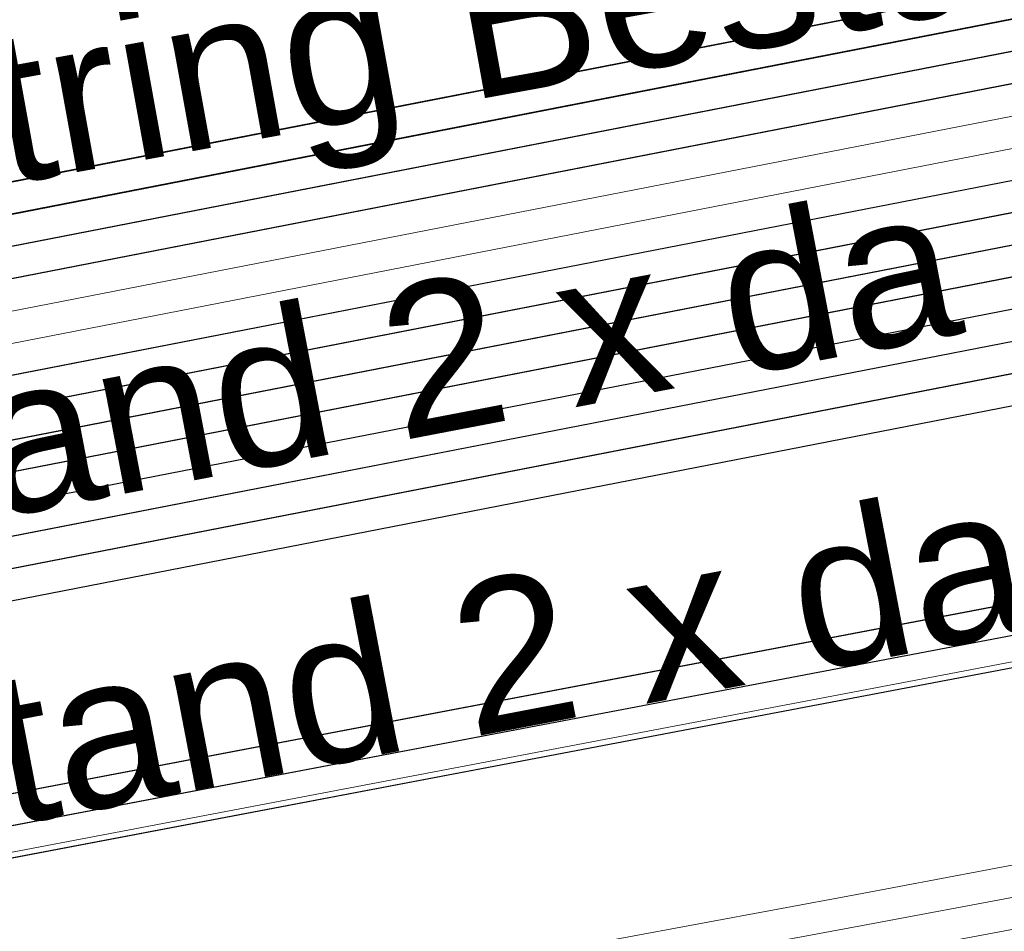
# Model space of a CAD drawing. Header units: metres. Extents: x -502 to 161, y -108 to 174.
# Tile 422 of 656: x -106.19 to -104.63, y -24.42 to -22.98. Entities that reach past the tile are written whole.
import ezdxf

# ---------------------------------------------------------------- set-up
doc = ezdxf.new("R2010")
doc.units = ezdxf.units.M
doc.header["$LTSCALE"] = 0.1
for name, color, linetype in [('BRI31-005.05-5p02-Koordinierung Lageplan 4. BA ZOB West 2022-06-15', 7, 'Continuous'), ('BRI31-005.06-5f07-Koordinierung Lageplan 4. BA ZOB Fernbusbahnh', 7, 'Continuous'), ('BRI32-005.02-5f05-Koordinierung Schemaplan 4 BA ZOB Teilbereich', 7, 'Continuous'), ('BRI32-005.03-5f06-Koordinierung Schemaplan 4 BA ZOB Teilbereich 2 Ost - Bahnhofsallee 2023-01-21', 7, 'Continuous')]:
    doc.layers.add(name, color=color, linetype=linetype)
doc.styles.add('Arial', font='arial.ttf')

msp = doc.modelspace()

# ---------------------------------------------------------------- linework, layer by layer
at = {"layer": 'BRI31-005.05-5p02-Koordinierung Lageplan 4. BA ZOB West 2022-06-15', "color": 190, "linetype": 'Continuous', "lineweight": 35, "true_color": 0x7f00ff, "transparency": 33554687, "flags": 128}
for points in [[(-55.7007, -13.3634), (-59.4327, -13.9934), (-61.4087, -14.3464), (-62.2647, -14.4984), (-62.6667, -14.5974), (-62.8907, -14.7334), (-63.5967, -15.2334), (-64.4177, -15.8004), (-64.8657, -15.8864), (-69.7037, -16.7484), (-75.4637, -17.6884), (-81.7337, -18.6534), (-88.9077, -20.0034), (-93.6827, -20.7334), (-98.9647, -21.6334), (-104.5957, -22.9234), (-121.8907, -26.2934), (-126.8117, -27.2034), (-150.4477, -31.7134), (-157.1307, -33.0134), (-162.7687, -32.1234), (-174.7807, -30.4434), (-178.1477, -29.6134), (-179.1357, -29.4334)], [(-93.6747, -20.7824), (-98.9547, -21.6824), (-104.5847, -22.9724), (-121.8807, -26.3424), (-126.8027, -27.2524), (-150.4387, -31.7624), (-150.7407, -31.8214), (-157.1297, -33.0644), (-162.7757, -32.1724), (-174.7877, -30.4934), (-178.1567, -29.6624), (-179.1357, -29.4844)]]:
    msp.add_lwpolyline(points, dxfattribs=at)
at = {"layer": 'BRI31-005.05-5p02-Koordinierung Lageplan 4. BA ZOB West 2022-06-15', "color": 250, "linetype": 'Continuous', "lineweight": 25, "true_color": 0x333333, "transparency": 33554687, "flags": 128}
for points in [[(-179.1357, -29.7394), (-178.2047, -29.9074), (-176.5237, -30.3244), (-174.8367, -30.8434), (-162.8247, -32.5154), (-157.1227, -33.4214), (-150.6707, -32.1644), (-150.3757, -32.1054), (-126.7397, -27.5954), (-121.8107, -26.6854), (-104.5117, -23.3154), (-93.6067, -21.1744), (-88.8337, -20.4444), (-81.6527, -19.0944), (-75.3827, -18.1294), (-69.6317, -17.1894), (-64.2647, -16.2324), (-63.2977, -15.6984), (-62.6077, -15.0894), (-62.1947, -14.8414), (-59.6597, -14.3864), (-59.3767, -14.3364), (-55.6447, -13.7064)], [(-55.6367, -13.7554), (-59.3687, -14.3854), (-59.6507, -14.4354), (-62.1767, -14.8894), (-62.5777, -15.1304), (-63.2687, -15.7394), (-64.2477, -16.2804), (-69.6237, -17.2384), (-75.3737, -18.1784), (-81.6437, -19.1434), (-88.8257, -20.4934), (-93.5977, -21.2234), (-104.5017, -23.3644), (-121.8007, -26.7344), (-126.7307, -27.6444), (-150.3667, -32.1544), (-150.6607, -32.2134), (-157.1217, -33.4724), (-162.8317, -32.5644), (-174.8437, -30.8934), (-176.5357, -30.3734), (-178.2147, -29.9564), (-179.1357, -29.7904)], [(-55.6287, -13.8044), (-59.3607, -14.4344), (-59.6427, -14.4844), (-62.1587, -14.9374), (-62.5477, -15.1714), (-63.2397, -15.7804), (-64.2307, -16.3284), (-69.6157, -17.2874), (-75.3647, -18.2274), (-81.6347, -19.1924), (-88.8177, -20.5424), (-93.5887, -21.2724), (-104.4917, -23.4134), (-121.7907, -26.7834), (-126.7217, -27.6934), (-150.3577, -32.2034), (-150.6507, -32.2624), (-157.1207, -33.5234), (-162.8387, -32.6134), (-174.8507, -30.9434), (-176.5477, -30.4224), (-178.2247, -30.0054), (-179.1357, -29.8414)], [(-55.6207, -13.8534), (-59.3527, -14.4834), (-59.6277, -14.5324), (-62.1407, -14.9854), (-62.5177, -15.2124), (-63.2107, -15.8214), (-64.2137, -16.3764), (-69.6077, -17.3364), (-75.3557, -18.2764), (-81.6257, -19.2414), (-88.8097, -20.5914), (-93.5797, -21.3214), (-104.4817, -23.4624), (-121.7807, -26.8324), (-126.7127, -27.7424), (-150.3487, -32.2524), (-150.6407, -32.3114), (-157.1197, -33.5744), (-162.8457, -32.6624), (-174.8577, -30.9934), (-176.5597, -30.4714), (-178.2347, -30.0544), (-179.1357, -29.8924)], [(-55.6127, -13.9024), (-59.3447, -14.5324), (-59.6247, -14.5824), (-62.1227, -15.0334), (-62.4877, -15.2534), (-63.1817, -15.8624), (-64.1967, -16.4244), (-69.5997, -17.3854), (-75.3467, -18.3254), (-81.6167, -19.2904), (-88.8017, -20.6404), (-93.5707, -21.3704), (-104.4717, -23.5114), (-121.7707, -26.8814), (-126.7037, -27.7914), (-150.3397, -32.3014), (-150.6307, -32.3604), (-157.1187, -33.6254), (-162.8527, -32.7114), (-174.8647, -31.0434), (-176.5717, -30.5204), (-178.2447, -30.1034), (-179.1357, -29.9434)], [(-55.6047, -13.9514), (-59.3367, -14.5814), (-62.1047, -15.0814), (-62.4577, -15.2944), (-63.1527, -15.9034), (-64.1797, -16.4724), (-69.5917, -17.4344), (-75.3377, -18.3744), (-81.6077, -19.3394), (-88.7937, -20.6894), (-93.5617, -21.4194), (-104.4617, -23.5604), (-121.7607, -26.9304), (-126.6947, -27.8404), (-150.3307, -32.3504), (-150.6207, -32.4094), (-157.1177, -33.6764), (-162.8597, -32.7604), (-174.8717, -31.0934), (-176.5837, -30.5694), (-178.2547, -30.1524), (-179.1357, -29.9944)], [(-56.5667, -14.3244), (-56.9487, -14.6244), (-57.8377, -15.3484), (-58.3257, -15.4954), (-59.9937, -15.7044), (-61.6697, -15.9144), (-63.7887, -16.4534), (-69.5837, -17.4834), (-75.3287, -18.4234), (-81.5687, -19.5644), (-84.6457, -20.1594), (-93.6297, -21.6994), (-104.3877, -23.8594), (-121.7187, -27.1554), (-122.6217, -27.3224), (-126.1537, -27.9814), (-137.6357, -30.1594), (-150.2927, -32.5534), (-151.8867, -32.8594), (-157.0417, -33.8394), (-163.2567, -32.9244), (-174.3647, -31.3244), (-178.3997, -30.6854)], [(-56.5467, -14.3734), (-56.9177, -14.6634), (-57.8137, -15.3934), (-58.3107, -15.5434), (-58.9957, -15.6304), (-59.9877, -15.7544), (-61.6607, -15.9634), (-63.7777, -16.5024), (-69.5757, -17.5324), (-75.3197, -18.4724), (-81.5597, -19.6134), (-84.6367, -20.2084), (-93.6207, -21.7484), (-104.3777, -23.9084), (-121.7097, -27.2044), (-122.6127, -27.3714), (-126.1447, -28.0304), (-137.6267, -30.2084), (-150.2837, -32.6024), (-151.8777, -32.9084), (-157.0407, -33.8904), (-163.2637, -32.9734), (-174.3717, -31.3734), (-178.4067, -30.7344)], [(-56.5277, -14.4214), (-56.8867, -14.7024), (-57.7897, -15.4384), (-58.2967, -15.5914), (-58.9897, -15.6804), (-59.9817, -15.8044), (-61.6517, -16.0124), (-63.7667, -16.5514), (-69.5677, -17.5814), (-75.3107, -18.5214), (-81.5507, -19.6624), (-84.6277, -20.2574), (-93.6117, -21.7974), (-104.3677, -23.9574), (-121.7007, -27.2534), (-122.6037, -27.4204), (-126.1357, -28.0794), (-137.6177, -30.2574), (-150.2747, -32.6514), (-151.8687, -32.9574), (-154.1107, -33.3844)], [(-62.5057, -14.9114), (-62.7017, -15.0274), (-63.4007, -15.5204), (-64.2987, -16.1364), (-69.6477, -17.0914), (-75.4007, -18.0314), (-81.6707, -18.9964), (-88.8497, -20.3464), (-93.6247, -21.0764), (-104.5317, -23.2174), (-121.8307, -26.5874), (-126.7577, -27.4974), (-150.3937, -32.0074), (-150.6907, -32.0664), (-157.1247, -33.3194), (-162.8107, -32.4174), (-174.8227, -30.7434), (-176.4997, -30.2264), (-178.1847, -29.8094), (-179.1357, -29.6374)], [(-62.4797, -14.9544), (-62.6747, -15.0694), (-63.3727, -15.5614), (-64.2817, -16.1844), (-69.6397, -17.1404), (-75.3917, -18.0804), (-81.6617, -19.0454), (-88.8417, -20.3954), (-93.6157, -21.1254), (-104.5217, -23.2664), (-121.8207, -26.6364), (-126.7487, -27.5464), (-150.3847, -32.0564), (-150.6807, -32.1154), (-157.1237, -33.3704), (-162.8177, -32.4664), (-174.8297, -30.7934), (-176.5117, -30.2754), (-178.1947, -29.8584), (-179.1357, -29.6884)], [(-93.6667, -20.8314), (-98.9447, -21.7314), (-104.5737, -23.0214), (-121.8707, -26.3914), (-126.7937, -27.3014), (-150.4297, -31.8114), (-150.7307, -31.8704), (-157.1287, -33.1154), (-162.7827, -32.2214), (-174.7947, -30.5434), (-178.1657, -29.7114), (-179.1357, -29.5354)], [(-93.6587, -20.8804), (-98.9347, -21.7804), (-104.5627, -23.0704), (-121.8607, -26.4404), (-126.7847, -27.3504), (-150.4207, -31.8604), (-150.7207, -31.9194), (-157.1277, -33.1664), (-162.7897, -32.2704), (-174.8017, -30.5934), (-178.1747, -29.7604), (-179.1357, -29.5864)]]:
    msp.add_lwpolyline(points, dxfattribs=at)
at = {"layer": 'BRI31-005.05-5p02-Koordinierung Lageplan 4. BA ZOB West 2022-06-15', "color": 7, "linetype": 'Continuous', "lineweight": 13, "transparency": 33554687, "flags": 128}
for points in [[(-61.4667, -16.5364), (-61.8967, -16.5874), (-64.8047, -17.0724), (-67.0677, -17.3534), (-81.2107, -19.8354), (-82.4137, -20.0454), (-83.9977, -20.3754), (-88.8717, -21.3944), (-93.5607, -22.0544), (-96.7847, -22.7254), (-98.7487, -23.1054), (-104.2927, -24.2564), (-104.8637, -24.3634), (-122.5617, -27.6464), (-126.0927, -28.3114), (-137.5747, -30.4814), (-151.2867, -33.0514), (-152.1117, -33.2054), (-156.9627, -34.1054), (-163.4867, -33.2114), (-174.4007, -31.5814), (-178.4277, -30.8814)], [(-61.4607, -16.5864), (-61.8897, -16.6374), (-64.7977, -17.1214), (-67.0607, -17.4024), (-81.2017, -19.8844), (-82.4047, -20.0944), (-83.9877, -20.4244), (-88.8627, -21.4434), (-93.5517, -22.1034), (-96.7747, -22.7744), (-98.7387, -23.1544), (-104.2827, -24.3054), (-104.8547, -24.4124), (-122.5527, -27.6954), (-126.0837, -28.3604), (-137.5657, -30.5304), (-151.2777, -33.1004), (-152.1027, -33.2544), (-156.9617, -34.1564), (-163.4937, -33.2604), (-174.4077, -31.6304), (-178.4347, -30.9304)], [(-178.4417, -30.9794), (-174.4147, -31.6794), (-163.5007, -33.3094), (-156.9607, -34.2074), (-152.0937, -33.3034), (-151.2687, -33.1494), (-137.5567, -30.5794), (-126.0747, -28.4094), (-122.5437, -27.7444), (-104.8457, -24.4614), (-104.2727, -24.3544), (-98.7287, -23.2034), (-96.7647, -22.8234), (-93.5427, -22.1524), (-88.8537, -21.4924), (-83.9777, -20.4734), (-82.3957, -20.1434), (-81.1927, -19.9334), (-67.0537, -17.4514), (-64.7907, -17.1704), (-61.8827, -16.6874), (-61.4547, -16.6364)]]:
    msp.add_lwpolyline(points, dxfattribs=at)
at = {"layer": 'BRI31-005.05-5p02-Koordinierung Lageplan 4. BA ZOB West 2022-06-15', "color": 116, "linetype": 'Continuous', "lineweight": 13, "true_color": 0x007f3f, "transparency": 33554687, "flags": 128}
for points in [[(-150.4307, -31.8114), (-126.7937, -27.3014), (-121.8697, -26.3914), (-104.5727, -23.0214), (-98.8977, -21.7234), (-93.6667, -20.8304)], [(-150.4217, -31.8604), (-126.7847, -27.3504), (-121.8597, -26.4404), (-104.5617, -23.0704), (-98.9347, -21.7804), (-93.6587, -20.8794)], [(-93.6347, -21.0284), (-98.8577, -21.9194), (-104.5307, -23.2174), (-121.8317, -26.5874), (-126.7577, -27.4974), (-150.3927, -32.0074)], [(-93.6267, -21.0774), (-98.8947, -21.9764), (-104.5197, -23.2664), (-121.8217, -26.6364), (-126.7487, -27.5464), (-150.3837, -32.0564)]]:
    msp.add_lwpolyline(points, dxfattribs=at)
at = {"layer": 'BRI31-005.05-5p02-Koordinierung Lageplan 4. BA ZOB West 2022-06-15', "color": 251, "linetype": 'Continuous', "lineweight": 13, "true_color": 0x5b5b5b, "transparency": 33554687, "flags": 128}
for points in [[(-93.6507, -20.9294), (-98.8777, -21.8214), (-104.5517, -23.1194), (-121.8507, -26.4894), (-126.7757, -27.3994), (-150.4117, -31.9094), (-150.7107, -31.9684), (-157.1267, -33.2174), (-162.7967, -32.3194), (-174.8087, -30.6434), (-176.5547, -29.7624), (-176.4667, -28.8414), (-176.3907, -28.5144)], [(-93.6427, -20.9784), (-98.9147, -21.8784), (-104.5407, -23.1684), (-121.8407, -26.5384), (-126.7667, -27.4484), (-150.4027, -31.9584), (-150.7007, -32.0174), (-157.1257, -33.2684), (-162.8037, -32.3684), (-174.8157, -30.6934), (-176.6607, -29.8214), (-176.5657, -28.8254), (-176.4877, -28.4914)]]:
    msp.add_lwpolyline(points, dxfattribs=at)
at = {"layer": 'BRI31-005.05-5p02-Koordinierung Lageplan 4. BA ZOB West 2022-06-15', "color": 35, "linetype": 'Continuous', "lineweight": 13, "true_color": 0x99724c, "transparency": 33554687, "flags": 128}
msp.add_lwpolyline([(-93.6127, -21.7884), (-104.3697, -23.9484), (-121.7017, -27.2444), (-122.6047, -27.4114), (-126.1367, -28.0704), (-137.6187, -30.2484), (-150.2757, -32.6424), (-151.8707, -32.9484), (-154.1167, -33.3754), (-154.2567, -33.5434), (-154.3317, -33.7634), (-154.1997, -34.4534), (-153.5657, -37.8804), (-153.2087, -40.8104), (-153.0367, -41.2454), (-151.5157, -44.7774), (-150.4287, -47.2014), (-149.9687, -47.5874), (-147.5347, -48.6044)], dxfattribs=at)
at = {"layer": 'BRI31-005.06-5f07-Koordinierung Lageplan 4. BA ZOB Fernbusbahnh', "color": 190, "linetype": 'Continuous', "lineweight": 30, "true_color": 0x7f00ff, "transparency": 33554687, "flags": 128}
for points in [[(-55.7007, -13.3634), (-59.4327, -13.9934), (-61.4087, -14.3464), (-62.2647, -14.4984), (-62.6667, -14.5974), (-62.8907, -14.7334), (-63.5967, -15.2334), (-64.4177, -15.8004), (-64.8657, -15.8864), (-69.7037, -16.7484), (-75.4637, -17.6884), (-81.7337, -18.6534), (-88.9077, -20.0034), (-93.6827, -20.7334), (-98.9647, -21.6334), (-104.5957, -22.9234), (-121.8907, -26.2934), (-126.8117, -27.2034), (-150.4477, -31.7134), (-157.1307, -33.0134), (-162.7687, -32.1234), (-174.7807, -30.4434), (-178.1477, -29.6134), (-179.1357, -29.4334)], [(-93.6747, -20.7824), (-98.9547, -21.6824), (-104.5847, -22.9724), (-121.8807, -26.3424), (-126.8027, -27.2524), (-150.4387, -31.7624), (-150.7407, -31.8214), (-157.1297, -33.0644), (-162.7757, -32.1724), (-174.7877, -30.4934), (-178.1567, -29.6624), (-179.1357, -29.4844)]]:
    msp.add_lwpolyline(points, dxfattribs=at)
at = {"layer": 'BRI31-005.06-5f07-Koordinierung Lageplan 4. BA ZOB Fernbusbahnh', "color": 250, "linetype": 'Continuous', "lineweight": 20, "true_color": 0x333333, "transparency": 33554687, "flags": 128}
for points in [[(-179.1357, -29.7394), (-178.2047, -29.9074), (-176.5237, -30.3244), (-174.8367, -30.8434), (-162.8247, -32.5154), (-157.1227, -33.4214), (-150.6707, -32.1644), (-150.3757, -32.1054), (-126.7397, -27.5954), (-121.8107, -26.6854), (-104.5117, -23.3154), (-93.6067, -21.1744), (-88.8337, -20.4444), (-81.6527, -19.0944), (-75.3827, -18.1294), (-69.6317, -17.1894), (-64.2647, -16.2324), (-63.2977, -15.6984), (-62.6077, -15.0894), (-62.1947, -14.8414), (-59.6597, -14.3864), (-59.3767, -14.3364), (-55.6447, -13.7064)], [(-55.6367, -13.7554), (-59.3687, -14.3854), (-59.6507, -14.4354), (-62.1767, -14.8894), (-62.5777, -15.1304), (-63.2687, -15.7394), (-64.2477, -16.2804), (-69.6237, -17.2384), (-75.3737, -18.1784), (-81.6437, -19.1434), (-88.8257, -20.4934), (-93.5977, -21.2234), (-104.5017, -23.3644), (-121.8007, -26.7344), (-126.7307, -27.6444), (-150.3667, -32.1544), (-150.6607, -32.2134), (-157.1217, -33.4724), (-162.8317, -32.5644), (-174.8437, -30.8934), (-176.5357, -30.3734), (-178.2147, -29.9564), (-179.1357, -29.7904)], [(-55.6287, -13.8044), (-59.3607, -14.4344), (-59.6427, -14.4844), (-62.1587, -14.9374), (-62.5477, -15.1714), (-63.2397, -15.7804), (-64.2307, -16.3284), (-69.6157, -17.2874), (-75.3647, -18.2274), (-81.6347, -19.1924), (-88.8177, -20.5424), (-93.5887, -21.2724), (-104.4917, -23.4134), (-121.7907, -26.7834), (-126.7217, -27.6934), (-150.3577, -32.2034), (-150.6507, -32.2624), (-157.1207, -33.5234), (-162.8387, -32.6134), (-174.8507, -30.9434), (-176.5477, -30.4224), (-178.2247, -30.0054), (-179.1357, -29.8414)], [(-55.6207, -13.8534), (-59.3527, -14.4834), (-59.6277, -14.5324), (-62.1407, -14.9854), (-62.5177, -15.2124), (-63.2107, -15.8214), (-64.2137, -16.3764), (-69.6077, -17.3364), (-75.3557, -18.2764), (-81.6257, -19.2414), (-88.8097, -20.5914), (-93.5797, -21.3214), (-104.4817, -23.4624), (-121.7807, -26.8324), (-126.7127, -27.7424), (-150.3487, -32.2524), (-150.6407, -32.3114), (-157.1197, -33.5744), (-162.8457, -32.6624), (-174.8577, -30.9934), (-176.5597, -30.4714), (-178.2347, -30.0544), (-179.1357, -29.8924)], [(-55.6127, -13.9024), (-59.3447, -14.5324), (-59.6247, -14.5824), (-62.1227, -15.0334), (-62.4877, -15.2534), (-63.1817, -15.8624), (-64.1967, -16.4244), (-69.5997, -17.3854), (-75.3467, -18.3254), (-81.6167, -19.2904), (-88.8017, -20.6404), (-93.5707, -21.3704), (-104.4717, -23.5114), (-121.7707, -26.8814), (-126.7037, -27.7914), (-150.3397, -32.3014), (-150.6307, -32.3604), (-157.1187, -33.6254), (-162.8527, -32.7114), (-174.8647, -31.0434), (-176.5717, -30.5204), (-178.2447, -30.1034), (-179.1357, -29.9434)], [(-55.6047, -13.9514), (-59.3367, -14.5814), (-62.1047, -15.0814), (-62.4577, -15.2944), (-63.1527, -15.9034), (-64.1797, -16.4724), (-69.5917, -17.4344), (-75.3377, -18.3744), (-81.6077, -19.3394), (-88.7937, -20.6894), (-93.5617, -21.4194), (-104.4617, -23.5604), (-121.7607, -26.9304), (-126.6947, -27.8404), (-150.3307, -32.3504), (-150.6207, -32.4094), (-157.1177, -33.6764), (-162.8597, -32.7604), (-174.8717, -31.0934), (-176.5837, -30.5694), (-178.2547, -30.1524), (-179.1357, -29.9944)], [(-56.5667, -14.3244), (-56.9487, -14.6244), (-57.8377, -15.3484), (-58.3257, -15.4954), (-59.9937, -15.7044), (-61.6697, -15.9144), (-63.7887, -16.4534), (-69.5837, -17.4834), (-75.3287, -18.4234), (-81.5687, -19.5644), (-84.6457, -20.1594), (-93.6297, -21.6994), (-104.3877, -23.8594), (-121.7187, -27.1554), (-122.6217, -27.3224), (-126.1537, -27.9814), (-137.6357, -30.1594), (-150.2927, -32.5534), (-151.8867, -32.8594), (-157.0417, -33.8394), (-163.2567, -32.9244), (-174.3647, -31.3244), (-178.3997, -30.6854)], [(-56.5467, -14.3734), (-56.9177, -14.6634), (-57.8137, -15.3934), (-58.3107, -15.5434), (-58.9957, -15.6304), (-59.9877, -15.7544), (-61.6607, -15.9634), (-63.7777, -16.5024), (-69.5757, -17.5324), (-75.3197, -18.4724), (-81.5597, -19.6134), (-84.6367, -20.2084), (-93.6207, -21.7484), (-104.3777, -23.9084), (-121.7097, -27.2044), (-122.6127, -27.3714), (-126.1447, -28.0304), (-137.6267, -30.2084), (-150.2837, -32.6024), (-151.8777, -32.9084), (-157.0407, -33.8904), (-163.2637, -32.9734), (-174.3717, -31.3734), (-178.4067, -30.7344)], [(-62.5057, -14.9114), (-62.7017, -15.0274), (-63.4007, -15.5204), (-64.2987, -16.1364), (-69.6477, -17.0914), (-75.4007, -18.0314), (-81.6707, -18.9964), (-88.8497, -20.3464), (-93.6247, -21.0764), (-104.5317, -23.2174), (-121.8307, -26.5874), (-126.7577, -27.4974), (-150.3937, -32.0074), (-150.6907, -32.0664), (-157.1247, -33.3194), (-162.8107, -32.4174), (-174.8227, -30.7434), (-176.4997, -30.2264), (-178.1847, -29.8094), (-179.1357, -29.6374)], [(-62.4797, -14.9544), (-62.6747, -15.0694), (-63.3727, -15.5614), (-64.2817, -16.1844), (-69.6397, -17.1404), (-75.3917, -18.0804), (-81.6617, -19.0454), (-88.8417, -20.3954), (-93.6157, -21.1254), (-104.5217, -23.2664), (-121.8207, -26.6364), (-126.7487, -27.5464), (-150.3847, -32.0564), (-150.6807, -32.1154), (-157.1237, -33.3704), (-162.8177, -32.4664), (-174.8297, -30.7934), (-176.5117, -30.2754), (-178.1947, -29.8584), (-179.1357, -29.6884)], [(-93.6667, -20.8314), (-98.9447, -21.7314), (-104.5737, -23.0214), (-121.8707, -26.3914), (-126.7937, -27.3014), (-150.4297, -31.8114), (-150.7307, -31.8704), (-157.1287, -33.1154), (-162.7827, -32.2214), (-174.7947, -30.5434), (-178.1657, -29.7114), (-179.1357, -29.5354)], [(-93.6587, -20.8804), (-98.9347, -21.7804), (-104.5627, -23.0704), (-121.8607, -26.4404), (-126.7847, -27.3504), (-150.4207, -31.8604), (-150.7207, -31.9194), (-157.1277, -33.1664), (-162.7897, -32.2704), (-174.8017, -30.5934), (-178.1747, -29.7604), (-179.1357, -29.5864)]]:
    msp.add_lwpolyline(points, dxfattribs=at)
at = {"layer": 'BRI31-005.06-5f07-Koordinierung Lageplan 4. BA ZOB Fernbusbahnh', "color": 7, "linetype": 'Continuous', "lineweight": 9, "transparency": 33554687, "flags": 128}
for points in [[(-61.4667, -16.5364), (-61.8967, -16.5874), (-64.8047, -17.0724), (-67.0677, -17.3534), (-81.2107, -19.8354), (-82.4137, -20.0454), (-83.9977, -20.3754), (-88.8717, -21.3944), (-93.5607, -22.0544), (-96.7847, -22.7254), (-98.7487, -23.1054), (-104.2927, -24.2564), (-104.8637, -24.3634), (-122.5617, -27.6464), (-126.0927, -28.3114), (-137.5747, -30.4814), (-151.2867, -33.0514), (-152.1117, -33.2054), (-156.9627, -34.1054), (-163.4867, -33.2114), (-174.4007, -31.5814), (-178.4277, -30.8814)], [(-61.4607, -16.5864), (-61.8897, -16.6374), (-64.7977, -17.1214), (-67.0607, -17.4024), (-81.2017, -19.8844), (-82.4047, -20.0944), (-83.9877, -20.4244), (-88.8627, -21.4434), (-93.5517, -22.1034), (-96.7747, -22.7744), (-98.7387, -23.1544), (-104.2827, -24.3054), (-104.8547, -24.4124), (-122.5527, -27.6954), (-126.0837, -28.3604), (-137.5657, -30.5304), (-151.2777, -33.1004), (-152.1027, -33.2544), (-156.9617, -34.1564), (-163.4937, -33.2604), (-174.4077, -31.6304), (-178.4347, -30.9304)], [(-178.4417, -30.9794), (-174.4147, -31.6794), (-163.5007, -33.3094), (-156.9607, -34.2074), (-152.0937, -33.3034), (-151.2687, -33.1494), (-137.5567, -30.5794), (-126.0747, -28.4094), (-122.5437, -27.7444), (-104.8457, -24.4614), (-104.2727, -24.3544), (-98.7287, -23.2034), (-96.7647, -22.8234), (-93.5427, -22.1524), (-88.8537, -21.4924), (-83.9777, -20.4734), (-82.3957, -20.1434), (-81.1927, -19.9334), (-67.0537, -17.4514), (-64.7907, -17.1704), (-61.8827, -16.6874), (-61.4547, -16.6364)]]:
    msp.add_lwpolyline(points, dxfattribs=at)
at = {"layer": 'BRI32-005.02-5f05-Koordinierung Schemaplan 4 BA ZOB Teilbereich', "color": 190, "linetype": 'Continuous', "lineweight": 35, "true_color": 0x7f00ff, "transparency": 33554687, "flags": 128}
for points in [[(-55.7007, -13.3634), (-59.4327, -13.9934), (-61.4087, -14.3464), (-62.2647, -14.4984), (-62.6667, -14.5974), (-62.8907, -14.7334), (-63.5967, -15.2334), (-64.4177, -15.8004), (-64.8657, -15.8864), (-69.7037, -16.7484), (-75.4637, -17.6884), (-81.7337, -18.6534), (-88.9077, -20.0034), (-93.6827, -20.7334), (-98.9647, -21.6334), (-104.5957, -22.9234), (-121.8907, -26.2934), (-126.8117, -27.2034), (-150.4477, -31.7134), (-157.1307, -33.0134), (-162.7687, -32.1234), (-174.7807, -30.4434), (-178.1477, -29.6134), (-179.1357, -29.4334)], [(-93.6747, -20.7824), (-98.9547, -21.6824), (-104.5847, -22.9724), (-121.8807, -26.3424), (-126.8027, -27.2524), (-150.4387, -31.7624), (-150.7407, -31.8214), (-157.1297, -33.0644), (-162.7757, -32.1724), (-174.7877, -30.4934), (-178.1567, -29.6624), (-179.1357, -29.4844)]]:
    msp.add_lwpolyline(points, dxfattribs=at)
at = {"layer": 'BRI32-005.02-5f05-Koordinierung Schemaplan 4 BA ZOB Teilbereich', "color": 250, "linetype": 'Continuous', "lineweight": 25, "true_color": 0x333333, "transparency": 33554687, "flags": 128}
for points in [[(-179.1357, -29.7394), (-178.2047, -29.9074), (-176.5237, -30.3244), (-174.8367, -30.8434), (-162.8247, -32.5154), (-157.1227, -33.4214), (-150.6707, -32.1644), (-150.3757, -32.1054), (-126.7397, -27.5954), (-121.8107, -26.6854), (-104.5117, -23.3154), (-93.6067, -21.1744), (-88.8337, -20.4444), (-81.6527, -19.0944), (-75.3827, -18.1294), (-69.6317, -17.1894), (-64.2647, -16.2324), (-63.2977, -15.6984), (-62.6077, -15.0894), (-62.1947, -14.8414), (-59.6597, -14.3864), (-59.3767, -14.3364), (-55.6447, -13.7064)], [(-55.6367, -13.7554), (-59.3687, -14.3854), (-59.6507, -14.4354), (-62.1767, -14.8894), (-62.5777, -15.1304), (-63.2687, -15.7394), (-64.2477, -16.2804), (-69.6237, -17.2384), (-75.3737, -18.1784), (-81.6437, -19.1434), (-88.8257, -20.4934), (-93.5977, -21.2234), (-104.5017, -23.3644), (-121.8007, -26.7344), (-126.7307, -27.6444), (-150.3667, -32.1544), (-150.6607, -32.2134), (-157.1217, -33.4724), (-162.8317, -32.5644), (-174.8437, -30.8934), (-176.5357, -30.3734), (-178.2147, -29.9564), (-179.1357, -29.7904)], [(-55.6287, -13.8044), (-59.3607, -14.4344), (-59.6427, -14.4844), (-62.1587, -14.9374), (-62.5477, -15.1714), (-63.2397, -15.7804), (-64.2307, -16.3284), (-69.6157, -17.2874), (-75.3647, -18.2274), (-81.6347, -19.1924), (-88.8177, -20.5424), (-93.5887, -21.2724), (-104.4917, -23.4134), (-121.7907, -26.7834), (-126.7217, -27.6934), (-150.3577, -32.2034), (-150.6507, -32.2624), (-157.1207, -33.5234), (-162.8387, -32.6134), (-174.8507, -30.9434), (-176.5477, -30.4224), (-178.2247, -30.0054), (-179.1357, -29.8414)], [(-55.6207, -13.8534), (-59.3527, -14.4834), (-59.6277, -14.5324), (-62.1407, -14.9854), (-62.5177, -15.2124), (-63.2107, -15.8214), (-64.2137, -16.3764), (-69.6077, -17.3364), (-75.3557, -18.2764), (-81.6257, -19.2414), (-88.8097, -20.5914), (-93.5797, -21.3214), (-104.4817, -23.4624), (-121.7807, -26.8324), (-126.7127, -27.7424), (-150.3487, -32.2524), (-150.6407, -32.3114), (-157.1197, -33.5744), (-162.8457, -32.6624), (-174.8577, -30.9934), (-176.5597, -30.4714), (-178.2347, -30.0544), (-179.1357, -29.8924)], [(-55.6127, -13.9024), (-59.3447, -14.5324), (-59.6247, -14.5824), (-62.1227, -15.0334), (-62.4877, -15.2534), (-63.1817, -15.8624), (-64.1967, -16.4244), (-69.5997, -17.3854), (-75.3467, -18.3254), (-81.6167, -19.2904), (-88.8017, -20.6404), (-93.5707, -21.3704), (-104.4717, -23.5114), (-121.7707, -26.8814), (-126.7037, -27.7914), (-150.3397, -32.3014), (-150.6307, -32.3604), (-157.1187, -33.6254), (-162.8527, -32.7114), (-174.8647, -31.0434), (-176.5717, -30.5204), (-178.2447, -30.1034), (-179.1357, -29.9434)], [(-55.6047, -13.9514), (-59.3367, -14.5814), (-62.1047, -15.0814), (-62.4577, -15.2944), (-63.1527, -15.9034), (-64.1797, -16.4724), (-69.5917, -17.4344), (-75.3377, -18.3744), (-81.6077, -19.3394), (-88.7937, -20.6894), (-93.5617, -21.4194), (-104.4617, -23.5604), (-121.7607, -26.9304), (-126.6947, -27.8404), (-150.3307, -32.3504), (-150.6207, -32.4094), (-157.1177, -33.6764), (-162.8597, -32.7604), (-174.8717, -31.0934), (-176.5837, -30.5694), (-178.2547, -30.1524), (-179.1357, -29.9944)], [(-56.5667, -14.3244), (-56.9487, -14.6244), (-57.8377, -15.3484), (-58.3257, -15.4954), (-59.9937, -15.7044), (-61.6697, -15.9144), (-63.7887, -16.4534), (-69.5837, -17.4834), (-75.3287, -18.4234), (-81.5687, -19.5644), (-84.6457, -20.1594), (-93.6297, -21.6994), (-104.3877, -23.8594), (-121.7187, -27.1554), (-122.6217, -27.3224), (-126.1537, -27.9814), (-137.6357, -30.1594), (-150.2927, -32.5534), (-151.8867, -32.8594), (-157.0417, -33.8394), (-163.2567, -32.9244), (-174.3647, -31.3244), (-178.3997, -30.6854)], [(-56.5467, -14.3734), (-56.9177, -14.6634), (-57.8137, -15.3934), (-58.3107, -15.5434), (-58.9957, -15.6304), (-59.9877, -15.7544), (-61.6607, -15.9634), (-63.7777, -16.5024), (-69.5757, -17.5324), (-75.3197, -18.4724), (-81.5597, -19.6134), (-84.6367, -20.2084), (-93.6207, -21.7484), (-104.3777, -23.9084), (-121.7097, -27.2044), (-122.6127, -27.3714), (-126.1447, -28.0304), (-137.6267, -30.2084), (-150.2837, -32.6024), (-151.8777, -32.9084), (-157.0407, -33.8904), (-163.2637, -32.9734), (-174.3717, -31.3734), (-178.4067, -30.7344)], [(-56.5277, -14.4214), (-56.8867, -14.7024), (-57.7897, -15.4384), (-58.2967, -15.5914), (-58.9897, -15.6804), (-59.9817, -15.8044), (-61.6517, -16.0124), (-63.7667, -16.5514), (-69.5677, -17.5814), (-75.3107, -18.5214), (-81.5507, -19.6624), (-84.6277, -20.2574), (-93.6117, -21.7974), (-104.3677, -23.9574), (-121.7007, -27.2534), (-122.6037, -27.4204), (-126.1357, -28.0794), (-137.6177, -30.2574), (-150.2747, -32.6514), (-151.8687, -32.9574), (-154.1107, -33.3844)], [(-93.6667, -20.8314), (-98.9447, -21.7314), (-104.5737, -23.0214), (-121.8707, -26.3914), (-126.7937, -27.3014), (-150.4297, -31.8114), (-150.7307, -31.8704), (-157.1287, -33.1154), (-162.7827, -32.2214), (-174.7947, -30.5434), (-178.1657, -29.7114), (-179.1357, -29.5354)], [(-93.6587, -20.8804), (-98.9347, -21.7804), (-104.5627, -23.0704), (-121.8607, -26.4404), (-126.7847, -27.3504), (-150.4207, -31.8604), (-150.7207, -31.9194), (-157.1277, -33.1664), (-162.7897, -32.2704), (-174.8017, -30.5934), (-178.1747, -29.7604), (-179.1357, -29.5864)]]:
    msp.add_lwpolyline(points, dxfattribs=at)
at = {"layer": 'BRI32-005.02-5f05-Koordinierung Schemaplan 4 BA ZOB Teilbereich', "color": 116, "linetype": 'Continuous', "lineweight": 13, "true_color": 0x007f3f, "transparency": 33554687, "flags": 128}
for points in [[(-150.4307, -31.8114), (-126.7937, -27.3014), (-121.8697, -26.3914), (-104.5727, -23.0214), (-98.8977, -21.7234), (-93.6667, -20.8304)], [(-150.4217, -31.8604), (-126.7847, -27.3504), (-121.8597, -26.4404), (-104.5617, -23.0704), (-98.9347, -21.7804), (-93.6587, -20.8794)], [(-93.6347, -21.0284), (-98.8577, -21.9194), (-104.5307, -23.2174), (-121.8317, -26.5874), (-126.7577, -27.4974), (-150.3927, -32.0074)], [(-93.6267, -21.0774), (-98.8947, -21.9764), (-104.5197, -23.2664), (-121.8217, -26.6364), (-126.7487, -27.5464), (-150.3837, -32.0564)]]:
    msp.add_lwpolyline(points, dxfattribs=at)
at = {"layer": 'BRI32-005.02-5f05-Koordinierung Schemaplan 4 BA ZOB Teilbereich', "color": 251, "linetype": 'Continuous', "lineweight": 13, "true_color": 0x5b5b5b, "transparency": 33554687, "flags": 128}
for points in [[(-93.6507, -20.9294), (-98.8777, -21.8214), (-104.5517, -23.1194), (-121.8507, -26.4894), (-126.7757, -27.3994), (-150.4117, -31.9094), (-150.7107, -31.9684), (-157.1267, -33.2174), (-162.7967, -32.3194), (-174.8087, -30.6434), (-176.5547, -29.7624), (-176.4667, -28.8414), (-176.3907, -28.5144)], [(-93.6427, -20.9784), (-98.9147, -21.8784), (-104.5407, -23.1684), (-121.8407, -26.5384), (-126.7667, -27.4484), (-150.4027, -31.9584), (-150.7007, -32.0174), (-157.1257, -33.2684), (-162.8037, -32.3684), (-174.8157, -30.6934), (-176.6607, -29.8214), (-176.5657, -28.8254), (-176.4877, -28.4914)]]:
    msp.add_lwpolyline(points, dxfattribs=at)
at = {"layer": 'BRI32-005.02-5f05-Koordinierung Schemaplan 4 BA ZOB Teilbereich', "color": 35, "linetype": 'Continuous', "lineweight": 13, "true_color": 0x99724c, "transparency": 33554687, "flags": 128}
msp.add_lwpolyline([(-93.6127, -21.7884), (-104.3697, -23.9484), (-121.7017, -27.2444), (-122.6047, -27.4114), (-126.1367, -28.0704), (-137.6187, -30.2484), (-150.2757, -32.6424), (-151.8707, -32.9484), (-154.1167, -33.3754), (-154.2567, -33.5434), (-154.3317, -33.7634), (-154.1997, -34.4534), (-153.5657, -37.8804), (-153.2087, -40.8104), (-153.0367, -41.2454), (-151.5157, -44.7774), (-150.4287, -47.2014), (-149.9687, -47.5874), (-147.5347, -48.6044)], dxfattribs=at)
at = {"layer": 'BRI32-005.03-5f06-Koordinierung Schemaplan 4 BA ZOB Teilbereich 2 Ost - Bahnhofsallee 2023-01-21', "color": 190, "linetype": 'Continuous', "lineweight": 30, "true_color": 0x7f00ff, "transparency": 33554687, "flags": 128}
for points in [[(-55.7007, -13.3634), (-59.4327, -13.9934), (-61.4087, -14.3464), (-62.2647, -14.4984), (-62.6667, -14.5974), (-62.8907, -14.7334), (-63.5967, -15.2334), (-64.4177, -15.8004), (-64.8657, -15.8864), (-69.7037, -16.7484), (-75.4637, -17.6884), (-81.7337, -18.6534), (-88.9077, -20.0034), (-93.6827, -20.7334), (-98.9647, -21.6334), (-104.5957, -22.9234), (-121.8907, -26.2934), (-126.8117, -27.2034), (-150.4477, -31.7134), (-157.1307, -33.0134), (-162.7687, -32.1234), (-174.7807, -30.4434), (-178.1477, -29.6134), (-179.1357, -29.4334)], [(-93.6747, -20.7824), (-98.9547, -21.6824), (-104.5847, -22.9724), (-121.8807, -26.3424), (-126.8027, -27.2524), (-150.4387, -31.7624), (-150.7407, -31.8214), (-157.1297, -33.0644), (-162.7757, -32.1724), (-174.7877, -30.4934), (-178.1567, -29.6624), (-179.1357, -29.4844)]]:
    msp.add_lwpolyline(points, dxfattribs=at)
at = {"layer": 'BRI32-005.03-5f06-Koordinierung Schemaplan 4 BA ZOB Teilbereich 2 Ost - Bahnhofsallee 2023-01-21', "color": 250, "linetype": 'Continuous', "lineweight": 20, "true_color": 0x333333, "transparency": 33554687, "flags": 128}
for points in [[(-179.1357, -29.7394), (-178.2047, -29.9074), (-176.5237, -30.3244), (-174.8367, -30.8434), (-162.8247, -32.5154), (-157.1227, -33.4214), (-150.6707, -32.1644), (-150.3757, -32.1054), (-126.7397, -27.5954), (-121.8107, -26.6854), (-104.5117, -23.3154), (-93.6067, -21.1744), (-88.8337, -20.4444), (-81.6527, -19.0944), (-75.3827, -18.1294), (-69.6317, -17.1894), (-64.2647, -16.2324), (-63.2977, -15.6984), (-62.6077, -15.0894), (-62.1947, -14.8414), (-59.6597, -14.3864), (-59.3767, -14.3364), (-55.6447, -13.7064)], [(-55.6367, -13.7554), (-59.3687, -14.3854), (-59.6507, -14.4354), (-62.1767, -14.8894), (-62.5777, -15.1304), (-63.2687, -15.7394), (-64.2477, -16.2804), (-69.6237, -17.2384), (-75.3737, -18.1784), (-81.6437, -19.1434), (-88.8257, -20.4934), (-93.5977, -21.2234), (-104.5017, -23.3644), (-121.8007, -26.7344), (-126.7307, -27.6444), (-150.3667, -32.1544), (-150.6607, -32.2134), (-157.1217, -33.4724), (-162.8317, -32.5644), (-174.8437, -30.8934), (-176.5357, -30.3734), (-178.2147, -29.9564), (-179.1357, -29.7904)], [(-55.6287, -13.8044), (-59.3607, -14.4344), (-59.6427, -14.4844), (-62.1587, -14.9374), (-62.5477, -15.1714), (-63.2397, -15.7804), (-64.2307, -16.3284), (-69.6157, -17.2874), (-75.3647, -18.2274), (-81.6347, -19.1924), (-88.8177, -20.5424), (-93.5887, -21.2724), (-104.4917, -23.4134), (-121.7907, -26.7834), (-126.7217, -27.6934), (-150.3577, -32.2034), (-150.6507, -32.2624), (-157.1207, -33.5234), (-162.8387, -32.6134), (-174.8507, -30.9434), (-176.5477, -30.4224), (-178.2247, -30.0054), (-179.1357, -29.8414)], [(-55.6207, -13.8534), (-59.3527, -14.4834), (-59.6277, -14.5324), (-62.1407, -14.9854), (-62.5177, -15.2124), (-63.2107, -15.8214), (-64.2137, -16.3764), (-69.6077, -17.3364), (-75.3557, -18.2764), (-81.6257, -19.2414), (-88.8097, -20.5914), (-93.5797, -21.3214), (-104.4817, -23.4624), (-121.7807, -26.8324), (-126.7127, -27.7424), (-150.3487, -32.2524), (-150.6407, -32.3114), (-157.1197, -33.5744), (-162.8457, -32.6624), (-174.8577, -30.9934), (-176.5597, -30.4714), (-178.2347, -30.0544), (-179.1357, -29.8924)], [(-55.6127, -13.9024), (-59.3447, -14.5324), (-59.6247, -14.5824), (-62.1227, -15.0334), (-62.4877, -15.2534), (-63.1817, -15.8624), (-64.1967, -16.4244), (-69.5997, -17.3854), (-75.3467, -18.3254), (-81.6167, -19.2904), (-88.8017, -20.6404), (-93.5707, -21.3704), (-104.4717, -23.5114), (-121.7707, -26.8814), (-126.7037, -27.7914), (-150.3397, -32.3014), (-150.6307, -32.3604), (-157.1187, -33.6254), (-162.8527, -32.7114), (-174.8647, -31.0434), (-176.5717, -30.5204), (-178.2447, -30.1034), (-179.1357, -29.9434)], [(-55.6047, -13.9514), (-59.3367, -14.5814), (-62.1047, -15.0814), (-62.4577, -15.2944), (-63.1527, -15.9034), (-64.1797, -16.4724), (-69.5917, -17.4344), (-75.3377, -18.3744), (-81.6077, -19.3394), (-88.7937, -20.6894), (-93.5617, -21.4194), (-104.4617, -23.5604), (-121.7607, -26.9304), (-126.6947, -27.8404), (-150.3307, -32.3504), (-150.6207, -32.4094), (-157.1177, -33.6764), (-162.8597, -32.7604), (-174.8717, -31.0934), (-176.5837, -30.5694), (-178.2547, -30.1524), (-179.1357, -29.9944)], [(-56.5667, -14.3244), (-56.9487, -14.6244), (-57.8377, -15.3484), (-58.3257, -15.4954), (-59.9937, -15.7044), (-61.6697, -15.9144), (-63.7887, -16.4534), (-69.5837, -17.4834), (-75.3287, -18.4234), (-81.5687, -19.5644), (-84.6457, -20.1594), (-93.6297, -21.6994), (-104.3877, -23.8594), (-121.7187, -27.1554), (-122.6217, -27.3224), (-126.1537, -27.9814), (-137.6357, -30.1594), (-150.2927, -32.5534), (-151.8867, -32.8594), (-157.0417, -33.8394), (-163.2567, -32.9244), (-174.3647, -31.3244), (-178.3997, -30.6854)], [(-56.5467, -14.3734), (-56.9177, -14.6634), (-57.8137, -15.3934), (-58.3107, -15.5434), (-58.9957, -15.6304), (-59.9877, -15.7544), (-61.6607, -15.9634), (-63.7777, -16.5024), (-69.5757, -17.5324), (-75.3197, -18.4724), (-81.5597, -19.6134), (-84.6367, -20.2084), (-93.6207, -21.7484), (-104.3777, -23.9084), (-121.7097, -27.2044), (-122.6127, -27.3714), (-126.1447, -28.0304), (-137.6267, -30.2084), (-150.2837, -32.6024), (-151.8777, -32.9084), (-157.0407, -33.8904), (-163.2637, -32.9734), (-174.3717, -31.3734), (-178.4067, -30.7344)], [(-56.5277, -14.4214), (-56.8867, -14.7024), (-57.7897, -15.4384), (-58.2967, -15.5914), (-58.9897, -15.6804), (-59.9817, -15.8044), (-61.6517, -16.0124), (-63.7667, -16.5514), (-69.5677, -17.5814), (-75.3107, -18.5214), (-81.5507, -19.6624), (-84.6277, -20.2574), (-93.6117, -21.7974), (-104.3677, -23.9574), (-121.7007, -27.2534), (-122.6037, -27.4204), (-126.1357, -28.0794), (-137.6177, -30.2574), (-150.2747, -32.6514), (-151.8687, -32.9574), (-154.1107, -33.3844)], [(-62.5057, -14.9114), (-62.7017, -15.0274), (-63.4007, -15.5204), (-64.2987, -16.1364), (-69.6477, -17.0914), (-75.4007, -18.0314), (-81.6707, -18.9964), (-88.8497, -20.3464), (-93.6247, -21.0764), (-104.5317, -23.2174), (-121.8307, -26.5874), (-126.7577, -27.4974), (-150.3937, -32.0074), (-150.6907, -32.0664), (-157.1247, -33.3194), (-162.8107, -32.4174), (-174.8227, -30.7434), (-176.4997, -30.2264), (-178.1847, -29.8094), (-179.1357, -29.6374)], [(-62.4797, -14.9544), (-62.6747, -15.0694), (-63.3727, -15.5614), (-64.2817, -16.1844), (-69.6397, -17.1404), (-75.3917, -18.0804), (-81.6617, -19.0454), (-88.8417, -20.3954), (-93.6157, -21.1254), (-104.5217, -23.2664), (-121.8207, -26.6364), (-126.7487, -27.5464), (-150.3847, -32.0564), (-150.6807, -32.1154), (-157.1237, -33.3704), (-162.8177, -32.4664), (-174.8297, -30.7934), (-176.5117, -30.2754), (-178.1947, -29.8584), (-179.1357, -29.6884)], [(-93.6667, -20.8314), (-98.9447, -21.7314), (-104.5737, -23.0214), (-121.8707, -26.3914), (-126.7937, -27.3014), (-150.4297, -31.8114), (-150.7307, -31.8704), (-157.1287, -33.1154), (-162.7827, -32.2214), (-174.7947, -30.5434), (-178.1657, -29.7114), (-179.1357, -29.5354)], [(-93.6587, -20.8804), (-98.9347, -21.7804), (-104.5627, -23.0704), (-121.8607, -26.4404), (-126.7847, -27.3504), (-150.4207, -31.8604), (-150.7207, -31.9194), (-157.1277, -33.1664), (-162.7897, -32.2704), (-174.8017, -30.5934), (-178.1747, -29.7604), (-179.1357, -29.5864)]]:
    msp.add_lwpolyline(points, dxfattribs=at)
at = {"layer": 'BRI32-005.03-5f06-Koordinierung Schemaplan 4 BA ZOB Teilbereich 2 Ost - Bahnhofsallee 2023-01-21', "color": 7, "linetype": 'Continuous', "lineweight": 9, "transparency": 33554687, "flags": 128}
for points in [[(-61.4667, -16.5364), (-61.8967, -16.5874), (-64.8047, -17.0724), (-67.0677, -17.3534), (-81.2107, -19.8354), (-82.4137, -20.0454), (-83.9977, -20.3754), (-88.8717, -21.3944), (-93.5607, -22.0544), (-96.7847, -22.7254), (-98.7487, -23.1054), (-104.2927, -24.2564), (-104.8637, -24.3634), (-122.5617, -27.6464), (-126.0927, -28.3114), (-137.5747, -30.4814), (-151.2867, -33.0514), (-152.1117, -33.2054), (-156.9627, -34.1054), (-163.4867, -33.2114), (-174.4007, -31.5814), (-178.4277, -30.8814)], [(-61.4607, -16.5864), (-61.8897, -16.6374), (-64.7977, -17.1214), (-67.0607, -17.4024), (-81.2017, -19.8844), (-82.4047, -20.0944), (-83.9877, -20.4244), (-88.8627, -21.4434), (-93.5517, -22.1034), (-96.7747, -22.7744), (-98.7387, -23.1544), (-104.2827, -24.3054), (-104.8547, -24.4124), (-122.5527, -27.6954), (-126.0837, -28.3604), (-137.5657, -30.5304), (-151.2777, -33.1004), (-152.1027, -33.2544), (-156.9617, -34.1564), (-163.4937, -33.2604), (-174.4077, -31.6304), (-178.4347, -30.9304)], [(-178.4417, -30.9794), (-174.4147, -31.6794), (-163.5007, -33.3094), (-156.9607, -34.2074), (-152.0937, -33.3034), (-151.2687, -33.1494), (-137.5567, -30.5794), (-126.0747, -28.4094), (-122.5437, -27.7444), (-104.8457, -24.4614), (-104.2727, -24.3544), (-98.7287, -23.2034), (-96.7647, -22.8234), (-93.5427, -22.1524), (-88.8537, -21.4924), (-83.9777, -20.4734), (-82.3957, -20.1434), (-81.1927, -19.9334), (-67.0537, -17.4514), (-64.7907, -17.1704), (-61.8827, -16.6874), (-61.4547, -16.6364)]]:
    msp.add_lwpolyline(points, dxfattribs=at)
at = {"layer": 'BRI32-005.03-5f06-Koordinierung Schemaplan 4 BA ZOB Teilbereich 2 Ost - Bahnhofsallee 2023-01-21', "color": 116, "linetype": 'Continuous', "lineweight": 9, "true_color": 0x007f3f, "transparency": 33554687, "flags": 128}
for points in [[(-150.4307, -31.8114), (-126.7937, -27.3014), (-121.8697, -26.3914), (-104.5727, -23.0214), (-98.8977, -21.7234), (-93.6667, -20.8304)], [(-150.4217, -31.8604), (-126.7847, -27.3504), (-121.8597, -26.4404), (-104.5617, -23.0704), (-98.9347, -21.7804), (-93.6587, -20.8794)], [(-93.6347, -21.0284), (-98.8577, -21.9194), (-104.5307, -23.2174), (-121.8317, -26.5874), (-126.7577, -27.4974), (-150.3927, -32.0074)], [(-93.6267, -21.0774), (-98.8947, -21.9764), (-104.5197, -23.2664), (-121.8217, -26.6364), (-126.7487, -27.5464), (-150.3837, -32.0564)]]:
    msp.add_lwpolyline(points, dxfattribs=at)
at = {"layer": 'BRI32-005.03-5f06-Koordinierung Schemaplan 4 BA ZOB Teilbereich 2 Ost - Bahnhofsallee 2023-01-21', "color": 251, "linetype": 'Continuous', "lineweight": 9, "true_color": 0x5b5b5b, "transparency": 33554687, "flags": 128}
for points in [[(-93.6507, -20.9294), (-98.8777, -21.8214), (-104.5517, -23.1194), (-121.8507, -26.4894), (-126.7757, -27.3994), (-150.4117, -31.9094), (-150.7107, -31.9684), (-157.1267, -33.2174), (-162.7967, -32.3194), (-174.8087, -30.6434), (-176.5547, -29.7624), (-176.4667, -28.8414), (-176.3907, -28.5144)], [(-93.6427, -20.9784), (-98.9147, -21.8784), (-104.5407, -23.1684), (-121.8407, -26.5384), (-126.7667, -27.4484), (-150.4027, -31.9584), (-150.7007, -32.0174), (-157.1257, -33.2684), (-162.8037, -32.3684), (-174.8157, -30.6934), (-176.6607, -29.8214), (-176.5657, -28.8254), (-176.4877, -28.4914)]]:
    msp.add_lwpolyline(points, dxfattribs=at)
at = {"layer": 'BRI32-005.03-5f06-Koordinierung Schemaplan 4 BA ZOB Teilbereich 2 Ost - Bahnhofsallee 2023-01-21', "color": 35, "linetype": 'Continuous', "lineweight": 9, "true_color": 0x99724c, "transparency": 33554687, "flags": 128}
msp.add_lwpolyline([(-93.6127, -21.7884), (-104.3697, -23.9484), (-121.7017, -27.2444), (-122.6047, -27.4114), (-126.1367, -28.0704), (-137.6187, -30.2484), (-150.2757, -32.6424), (-151.8707, -32.9484), (-154.1167, -33.3754), (-154.2567, -33.5434), (-154.3317, -33.7634), (-154.1997, -34.4534), (-153.5657, -37.8804), (-153.2087, -40.8104), (-153.0367, -41.2454), (-151.5157, -44.7774), (-150.4287, -47.2014), (-149.9687, -47.5874), (-147.5347, -48.6044)], dxfattribs=at)

# ---------------------------------------------------------------- texts
at = {"layer": 'BRI32-005.03-5f06-Koordinierung Schemaplan 4 BA ZOB Teilbereich 2 Ost - Bahnhofsallee 2023-01-21', "color": 7, "transparency": 33554687, "insert": (-107.0439, -23.1486), "char_height": 0.24, "attachment_point": 1, "rotation": 10.278, "line_spacing_factor": 0.25, "style": 'Arial'}
msp.add_mtext('Hauptring Bestand 2 x da 110', dxfattribs=at)
at = {"layer": 'BRI32-005.03-5f06-Koordinierung Schemaplan 4 BA ZOB Teilbereich 2 Ost - Bahnhofsallee 2023-01-21', "color": 34, "true_color": 0x994c00, "transparency": 33554687, "insert": (-106.8198, -24.1284), "char_height": 0.24, "attachment_point": 1, "rotation": 10.8412, "line_spacing_factor": 0.25, "style": 'Arial'}
msp.add_mtext('Bestand 2 x da 110 TüNet   K-Schacht - TG', dxfattribs=at)
at = {"layer": 'BRI32-005.03-5f06-Koordinierung Schemaplan 4 BA ZOB Teilbereich 2 Ost - Bahnhofsallee 2023-01-21', "color": 251, "true_color": 0x5b5b5b, "transparency": 33554687, "insert": (-106.9318, -23.6594), "char_height": 0.24, "attachment_point": 1, "rotation": 10.8419, "line_spacing_factor": 0.25, "style": 'Arial'}
msp.add_mtext('Bestand 2 x da 110 TüBus', dxfattribs=at)

doc.saveas('drawing.dxf')
